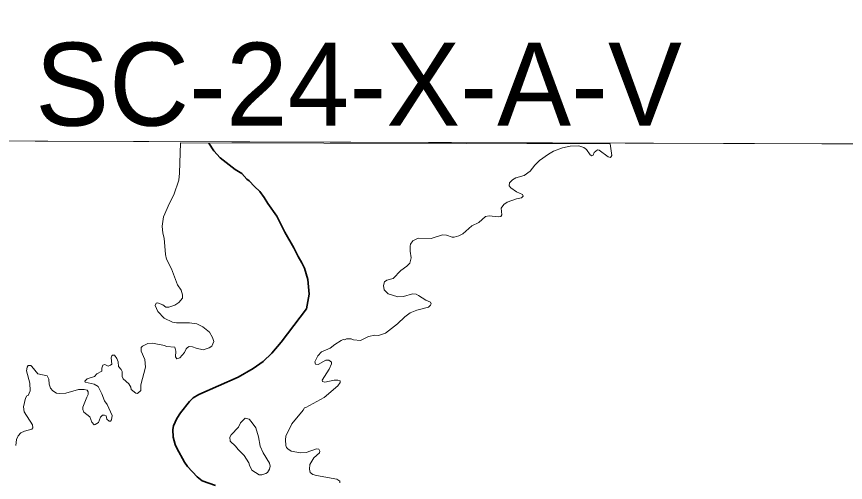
# Model space of a CAD drawing. Extents: x -1643653 to 4543381, y 1624270 to 13878484.
# Drawn here: x 577542 to 582541, y 8918997 to 8921805 of the extents above; entities that cross this region are included whole.
import ezdxf

# ---------------------------------------------------------------- set-up
doc = ezdxf.new("R2010")
doc.units = 0
doc.header["$LTSCALE"] = 200
doc.linetypes.add('LONG_DASH_SHORT_DASH', pattern=[9.9, 6, -1.2, 1.5, -1.2])
doc.layers.add('6', color=7, linetype='Continuous', lineweight=13)
doc.layers.add('60', color=7, linetype='Continuous', lineweight=13)

msp = doc.modelspace()

# ---------------------------------------------------------------- linework, layer by layer
at = {"layer": '6'}
msp.add_line((581121.2, 8921038.8), (578531.5, 8921044.3), dxfattribs=at)
for points in [[(585645.8, 8921027.3), (574684.9, 8921064.7), (574653.9, 8910009.3), (585614.8, 8909969.8)], [(579029.5, 8919174.2), (579068, 8919112.8), (579070.6, 8919095.5), (579066.7, 8919076.9), (579055.5, 8919057.5), (579045.1, 8919049.7), (579021.7, 8919043.2), (579004.8, 8919042.2), (578961.7, 8919069.9), (578946.1, 8919100.1), (578942.2, 8919114.6), (578915.3, 8919158.2), (578879, 8919194.5), (578862, 8919216.2), (578830.6, 8919245.1), (578827.6, 8919270.1), (578835.4, 8919284.4), (578880.7, 8919329.8), (578893.2, 8919356.9), (578920.5, 8919384.2), (578943.8, 8919378.3), (578957.7, 8919364.4), (578984.5, 8919326.4), (579000.5, 8919271), (579011.8, 8919215.7)]]:
    msp.add_lwpolyline(points, close=True, dxfattribs=at)
for points in [[(574684.9, 8921064.7), (596639.8, 8920989.8), (607636.3, 8920937.2), (626625.7, 8920820.5)], [(578531.5, 8921044.3), (578525.4, 8920861.1), (578521, 8920819.7), (578490.8, 8920729.8), (578464.8, 8920681.3), (578427.7, 8920597.6), (578420.3, 8920542.1), (578424.2, 8920499.8), (578432.8, 8920469.4), (578439.3, 8920370.1), (578446.7, 8920342.4), (578476.9, 8920285.4), (578512.4, 8920187.2), (578534, 8920155.6), (578541.8, 8920127.9), (578541.8, 8920108.5), (578520.6, 8920080.8), (578496, 8920066.1), (578459.8, 8920053.6), (578441.4, 8920053.6), (578423.4, 8920067.4), (578392.2, 8920079.5), (578384, 8920077.7), (578378.4, 8920063.1), (578394.4, 8920026.8), (578431.9, 8919986.2), (578483, 8919962.8), (578507.1, 8919958.9), (578585.1, 8919958), (578628.8, 8919952.9), (578664.6, 8919935.5), (578704.8, 8919902.2), (578724.3, 8919870.2), (578732, 8919846.5), (578718.7, 8919818.4), (578704.2, 8919807.5), (578668, 8919796.3), (578626, 8919806.2), (578603.8, 8919815), (578582, 8919815.4), (578572.1, 8919811), (578564.3, 8919802.8), (578555.3, 8919780.5), (578527.5, 8919748.3), (578508.6, 8919741.9), (578499.4, 8919754.4), (578502.8, 8919788.5), (578495.9, 8919811.9), (578446.7, 8919817.1), (578434.1, 8919823.1), (578361.1, 8919836.1), (578333.4, 8919833.5), (578301, 8919819.2), (578294.1, 8919809.3), (578292.8, 8919787.7), (578314.8, 8919738), (578320, 8919692.2), (578291.5, 8919585.8), (578291.4, 8919550.5), (578270.2, 8919533.2), (578262, 8919534.8), (578233.1, 8919557.2), (578230.9, 8919571.1), (578218, 8919591.3), (578183.8, 8919621.7), (578179.5, 8919636), (578179, 8919665.3), (578172.6, 8919677.4), (578155.7, 8919696.4), (578154.8, 8919724.1), (578146.6, 8919744.8), (578132.8, 8919763.9), (578120.2, 8919763.4), (578116.1, 8919759.5), (578113.3, 8919748.4), (578115.5, 8919710.3), (578109.1, 8919703.5), (578094.8, 8919698.2), (578074.9, 8919708.1), (578062.4, 8919703.4), (578055.4, 8919685.3), (578056.7, 8919667.6), (578025.2, 8919652.4), (578011.3, 8919635.5), (577967.7, 8919620.4), (577952.8, 8919608.2), (577955.3, 8919601.4), (578009.3, 8919589.4), (578033, 8919575.4), (578055.4, 8919531.3), (578072.3, 8919488.3), (578089.2, 8919466.1), (578118.9, 8919399.9), (578113.8, 8919373.9), (578107.7, 8919365.7), (578100.9, 8919365.7), (578086.1, 8919377.8), (578082.6, 8919397.3), (578072.2, 8919403.3), (578059.4, 8919402.5), (578059.4, 8919402.5)], [(579427.7, 8919679.2), (579427.7, 8919679.2), (579440.6, 8919712.7), (579441.1, 8919721), (579426, 8919734), (579406.5, 8919734.1), (579361.6, 8919708.6), (579343.9, 8919709), (579340.8, 8919723.7), (579359.8, 8919759.6), (579380.5, 8919785), (579433.7, 8919806.7), (579461, 8919829.2), (579499, 8919853.4), (579510.9, 8919857.7), (579520.2, 8919857.3), (579532.2, 8919862.4), (579560.4, 8919862.5), (579574.2, 8919857.3), (579615.3, 8919851.7), (579664.7, 8919876.3), (579702.2, 8919884.9), (579725.6, 8919882.8), (579767.1, 8919897.1), (579839.7, 8919952.8), (579883, 8919994.7), (579914.9, 8920018.5), (579956.5, 8920036.3), (580025.6, 8920054.4), (580039.4, 8920065.7), (580043.3, 8920072.7), (580039.4, 8920083), (580010, 8920094.7), (579966.9, 8920124.4), (579951.3, 8920131.8), (579930.5, 8920133.6), (579875.2, 8920117.1), (579840.6, 8920115.8), (579783.6, 8920134.8), (579758.8, 8920158.4), (579754.6, 8920184.2), (579761.9, 8920206.2), (579774.5, 8920217), (579813.8, 8920225.3), (579860.1, 8920275.4), (579895.5, 8920300.4), (579913.9, 8920318.8), (579921.6, 8920350.7), (579915.8, 8920390.8), (579915.4, 8920422), (579918, 8920433.2), (579931, 8920453.1), (579965, 8920468.6), (580042.9, 8920468.2), (580110.4, 8920489.4), (580135, 8920486.7), (580169.2, 8920474.7), (580182.1, 8920474.7), (580209.9, 8920482.9), (580232.8, 8920495.5), (580286.8, 8920543.9), (580330.1, 8920563.4), (580370.3, 8920600.1), (580392.2, 8920604), (580447.8, 8920597.7), (580462.7, 8920600.1), (580468.1, 8920609.3), (580465.4, 8920649.4), (580481.8, 8920671.8), (580500.4, 8920686.3), (580558.2, 8920706.8), (580587.8, 8920713.2), (580598.4, 8920722.8), (580593.6, 8920732.5), (580556.5, 8920749.3), (580522.5, 8920773), (580513.8, 8920785.1), (580515.5, 8920802.9), (580532.8, 8920821), (580553.6, 8920834), (580604.1, 8920848.2), (580639.6, 8920872.9), (580666.9, 8920910.2), (580696.6, 8920937.3), (580749.4, 8920976.7), (580780.5, 8920993.1), (580834, 8921014.6), (580880.7, 8921023.8), (580934, 8921026.4), (580962.9, 8921016.4), (580979.4, 8921004.4), (581002.3, 8920972.3), (581011.8, 8920966.3), (581020.4, 8920969.7), (581025.8, 8920985.4), (581044.8, 8921001.3), (581055.1, 8920999.5), (581110, 8920959.3), (581125.1, 8920955.5), (581132, 8920968.4), (581121.2, 8921038.8)], [(578059.4, 8919402.5), (578047.2, 8919389.9), (578035.1, 8919357.9), (578015.1, 8919345.4), (578009.1, 8919345), (577995.3, 8919360.1), (577983.2, 8919391.6), (577947.3, 8919421.1), (577940.8, 8919437), (577941.7, 8919450.1), (577964.6, 8919511.3), (577974.1, 8919527), (577974.1, 8919542.5), (577967.6, 8919552.5), (577950.3, 8919557.2), (577915.8, 8919556.4), (577837.9, 8919534.3), (577803.3, 8919533), (577783, 8919535.6), (577761, 8919549), (577746.2, 8919565.9), (577737.6, 8919589.2), (577737.2, 8919620.3), (577727.2, 8919638.5), (577669.7, 8919650.6), (577634.3, 8919696.4), (577627.6, 8919701.2), (577611.4, 8919702.1), (577605.7, 8919692.1), (577601, 8919670.5), (577622.6, 8919594.9), (577623, 8919548.5), (577612.6, 8919521.8), (577603.6, 8919517.9), (577596.2, 8919505.3), (577583.3, 8919453.5), (577586.7, 8919422.3), (577638.6, 8919344.6), (577639.9, 8919326.4), (577634.3, 8919316.9), (577588.7, 8919306), (577566.8, 8919294.8), (577550.9, 8919276.7), (577542.2, 8919255.5), (577537.4, 8919219.6)], [(579491.7, 8918993.8), (579490.8, 8919005.1), (579473.9, 8919017.2), (579350.2, 8919038), (579327.8, 8919045.3), (579311.8, 8919056.6), (579309.2, 8919076.5), (579311, 8919104.1), (579335.2, 8919144.6), (579368, 8919174.6), (579371.9, 8919185.9), (579365.5, 8919198.3), (579349.9, 8919200.1), (579288, 8919178.1), (579254.1, 8919175.1), (579198.1, 8919185.4), (579177.3, 8919199.3), (579170, 8919207.9), (579165.7, 8919220.1), (579163.1, 8919253.7), (579165.9, 8919275.9), (579202, 8919349.7), (579270.7, 8919432.7), (579277.7, 8919446.1), (579286.3, 8919447.9), (579397, 8919507.9), (579478.6, 8919579.2), (579494.3, 8919598.8), (579492.9, 8919608.3), (579480, 8919613.9), (579457.5, 8919613.4), (579401.3, 8919601.8), (579386.2, 8919606.1), (579384.5, 8919613.8), (579427.7, 8919679.2)]]:
    msp.add_lwpolyline(points, dxfattribs=at)
at = {"layer": '6', "linetype": 'LONG_DASH_SHORT_DASH', "lineweight": 35}
msp.add_lwpolyline([(578702.1, 8921041.7), (578732.5, 8920996.5), (578770, 8920953.4), (578860.1, 8920883.7), (578900.2, 8920859.1), (578930.9, 8920824.9), (578945.6, 8920814.5), (578976.3, 8920780.8), (579009.1, 8920751.4), (579036, 8920715.1), (579057.2, 8920678.8), (579111.6, 8920601.8), (579159.6, 8920505), (579214.2, 8920410.6), (579239.6, 8920358), (579263.4, 8920321.7), (579278.1, 8920289.2), (579298, 8920220.5), (579306.6, 8920132.3), (579291, 8920043.1), (579137.8, 8919842.8), (579080.5, 8919775.2), (579029.5, 8919725.5), (578969.8, 8919684.3), (578878.2, 8919631.6), (578641.2, 8919527.8), (578607.5, 8919506.6), (578585.5, 8919485.5), (578531, 8919416.2), (578508.9, 8919382.5), (578489.1, 8919337.6), (578485.2, 8919315.1), (578487.3, 8919270.2), (578498.6, 8919225.2), (578508.1, 8919202.8), (578554.8, 8919118), (578572.9, 8919093.8), (578630.4, 8919030.2), (578662.2, 8919005.9), (578740.7, 8918978.3)], dxfattribs=at)
at = {"layer": '60', "lineweight": 25}
msp.add_spline([(814781, 9009175.5), (814787.2, 9009173.4), (814796.9, 9009173.4), (814799.4, 9009172.4), (814805.1, 9009174.5), (814805.6, 9009176.5), (814811.7, 9009179.5), (814811.7, 9009179.5), (814801.5, 9009181), (814790.7, 9009181.5), (814784.1, 9009183.1), (814777.4, 9009185.1), (814778.4, 9009175.5)], degree=3, dxfattribs=at)

# ---------------------------------------------------------------- texts
at = {"layer": '6'}
msp.add_text('SC-24-X-A-V', height=500, dxfattribs=at).set_placement((577653.9, 8921147.9))

doc.saveas('drawing.dxf')
